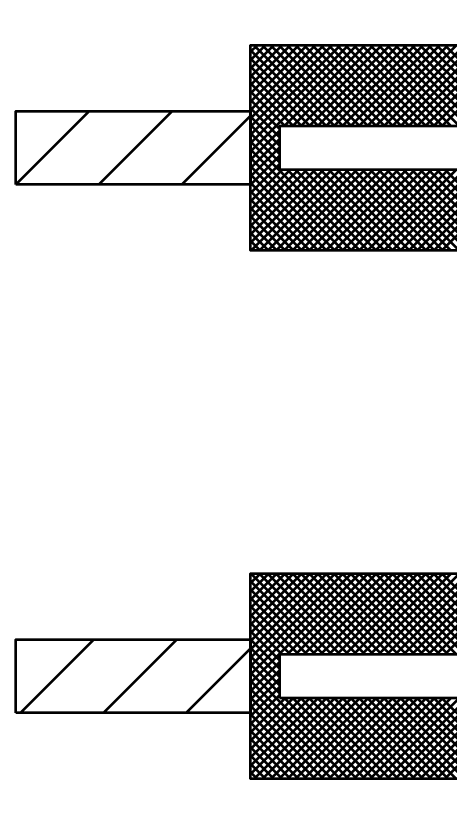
# Model space of a CAD drawing. Extents: x -32 to 824, y -6 to 538.
# Drawn here: x 350.04 to 358.9, y 417.4 to 433.6 of the extents above; entities that cross this region are included whole.
import ezdxf

# ---------------------------------------------------------------- set-up
doc = ezdxf.new("R2010")
doc.units = 0
doc.header["$LTSCALE"] = 1.1
doc.layers.add('1', color=7, linetype='Continuous', lineweight=53)

msp = doc.modelspace()

# ---------------------------------------------------------------- linework, layer by layer
at = {"layer": '1'}
for p, q in [((354.836, 432.857), (354.976, 432.996)), ((354.836, 432.687), (355.145, 432.996)), ((354.836, 432.517), (355.315, 432.996)), ((354.836, 432.348), (355.485, 432.996)), ((354.836, 432.178), (355.655, 432.996)), ((354.836, 432.008), (355.824, 432.996)), ((354.836, 431.839), (355.994, 432.996)), ((354.836, 431.669), (356.164, 432.996)), ((354.836, 431.499), (356.333, 432.996)), ((354.836, 431.329), (356.503, 432.996)), ((354.836, 431.16), (356.673, 432.996)), ((354.836, 430.99), (356.842, 432.996)), ((354.836, 430.82), (357.012, 432.996)), ((356.386, 431.346), (354.836, 432.896)), ((356.556, 431.346), (354.906, 432.996)), ((356.726, 431.346), (355.076, 432.996)), ((356.895, 431.346), (355.245, 432.996)), ((357.065, 431.346), (355.415, 432.996)), ((355.532, 431.346), (357.182, 432.996)), ((357.235, 431.346), (355.585, 432.996)), ((355.702, 431.346), (357.352, 432.996)), ((357.405, 431.346), (355.755, 432.996)), ((355.871, 431.346), (357.521, 432.996)), ((357.574, 431.346), (355.924, 432.996)), ((356.041, 431.346), (357.691, 432.996)), ((357.744, 431.346), (356.094, 432.996)), ((356.211, 431.346), (357.861, 432.996)), ((357.914, 431.346), (356.264, 432.996)), ((356.38, 431.346), (358.03, 432.996)), ((358.083, 431.346), (356.433, 432.996)), ((356.55, 431.346), (358.2, 432.996)), ((358.253, 431.346), (356.603, 432.996)), ((356.72, 431.346), (358.37, 432.996)), ((358.423, 431.346), (356.773, 432.996)), ((356.889, 431.346), (358.54, 432.996)), ((358.592, 431.346), (356.942, 432.996)), ((357.059, 431.346), (358.709, 432.996)), ((358.762, 431.346), (357.112, 432.996)), ((357.229, 431.346), (358.879, 432.996)), ((358.932, 431.346), (357.282, 432.996)), ((357.399, 431.346), (359.049, 432.996)), ((359.102, 431.346), (357.452, 432.996)), ((357.568, 431.346), (359.218, 432.996)), ((359.271, 431.346), (357.621, 432.996)), ((357.738, 431.346), (359.388, 432.996)), ((359.441, 431.346), (357.791, 432.996)), ((357.908, 431.346), (359.558, 432.996)), ((359.611, 431.346), (357.961, 432.996)), ((358.077, 431.346), (359.727, 432.996)), ((359.78, 431.346), (358.13, 432.996)), ((358.247, 431.346), (359.897, 432.996)), ((359.95, 431.346), (358.3, 432.996)), ((358.417, 431.346), (360.067, 432.996)), ((360.12, 431.346), (358.47, 432.996)), ((358.587, 431.346), (360.237, 432.996)), ((360.29, 431.346), (358.639, 432.996)), ((358.756, 431.346), (360.406, 432.996)), ((360.459, 431.346), (358.809, 432.996)), ((356.217, 431.346), (354.836, 432.726)), ((356.047, 431.346), (354.836, 432.557)), ((355.877, 431.346), (354.836, 432.387)), ((355.707, 431.346), (354.836, 432.217)), ((355.538, 431.346), (354.836, 432.047)), ((355.436, 431.278), (354.836, 431.878)), ((350.036, 430.148), (351.535, 431.646)), ((351.732, 430.146), (353.232, 431.646)), ((355.436, 431.108), (354.836, 431.708)), ((353.429, 430.146), (354.836, 431.554)), ((355.436, 430.938), (354.836, 431.538)), ((355.436, 430.769), (354.836, 431.369)), ((354.836, 430.651), (355.436, 431.251)), ((355.436, 430.599), (354.836, 431.199)), ((354.836, 430.481), (355.436, 431.081)), ((357.07, 428.796), (354.836, 431.029)), ((354.836, 430.311), (355.436, 430.911)), ((356.9, 428.796), (354.836, 430.86)), ((354.836, 430.142), (355.436, 430.742)), ((356.73, 428.796), (354.836, 430.69)), ((354.836, 429.972), (355.436, 430.572)), ((356.56, 428.796), (354.836, 430.52)), ((354.836, 429.802), (355.48, 430.446)), ((354.836, 429.632), (355.65, 430.446)), ((354.836, 429.463), (355.82, 430.446)), ((354.836, 429.293), (355.99, 430.446)), ((354.836, 429.123), (356.159, 430.446)), ((354.836, 428.954), (356.329, 430.446)), ((354.849, 428.796), (356.499, 430.446)), ((355.018, 428.796), (356.668, 430.446)), ((355.188, 428.796), (356.838, 430.446)), ((355.358, 428.796), (357.008, 430.446)), ((355.527, 428.796), (357.177, 430.446)), ((357.239, 428.796), (355.589, 430.446)), ((355.697, 428.796), (357.347, 430.446)), ((357.409, 428.796), (355.759, 430.446)), ((355.867, 428.796), (357.517, 430.446)), ((357.579, 428.796), (355.929, 430.446)), ((356.036, 428.796), (357.687, 430.446)), ((357.748, 428.796), (356.098, 430.446)), ((356.206, 428.796), (357.856, 430.446)), ((357.918, 428.796), (356.268, 430.446)), ((356.376, 428.796), (358.026, 430.446)), ((358.088, 428.796), (356.438, 430.446)), ((356.546, 428.796), (358.196, 430.446)), ((358.257, 428.796), (356.607, 430.446)), ((356.715, 428.796), (358.365, 430.446)), ((358.427, 428.796), (356.777, 430.446)), ((356.885, 428.796), (358.535, 430.446)), ((358.597, 428.796), (356.947, 430.446)), ((357.055, 428.796), (358.705, 430.446)), ((358.767, 428.796), (357.117, 430.446)), ((357.225, 428.796), (358.875, 430.446)), ((358.936, 428.796), (357.286, 430.446)), ((357.394, 428.796), (359.044, 430.446)), ((359.106, 428.796), (357.456, 430.446)), ((357.564, 428.796), (359.214, 430.446)), ((359.276, 428.796), (357.626, 430.446)), ((357.734, 428.796), (359.384, 430.446)), ((359.445, 428.796), (357.795, 430.446)), ((357.903, 428.796), (359.553, 430.446)), ((359.615, 428.796), (357.965, 430.446)), ((358.073, 428.796), (359.723, 430.446)), ((359.785, 428.796), (358.135, 430.446)), ((358.243, 428.796), (359.893, 430.446)), ((359.954, 428.796), (358.305, 430.446)), ((358.412, 428.796), (360.062, 430.446)), ((360.124, 428.796), (358.474, 430.446)), ((358.582, 428.796), (360.232, 430.446)), ((360.294, 428.796), (358.644, 430.446)), ((358.752, 428.796), (360.402, 430.446)), ((360.464, 428.796), (358.814, 430.446)), ((356.391, 428.796), (354.836, 430.35)), ((356.221, 428.796), (354.836, 430.181)), ((356.051, 428.796), (354.836, 430.011)), ((355.882, 428.796), (354.836, 429.841)), ((355.712, 428.796), (354.836, 429.672)), ((355.542, 428.796), (354.836, 429.502)), ((355.372, 428.796), (354.836, 429.332)), ((355.203, 428.796), (354.836, 429.162)), ((355.033, 428.796), (354.836, 428.993)), ((354.863, 428.796), (354.836, 428.823)), ((354.836, 422.165), (354.867, 422.196)), ((354.836, 421.996), (355.037, 422.196)), ((354.836, 421.826), (355.207, 422.196)), ((354.836, 421.656), (355.376, 422.196)), ((354.836, 421.487), (355.546, 422.196)), ((354.836, 421.317), (355.716, 422.196)), ((354.836, 421.147), (355.885, 422.196)), ((354.836, 420.977), (356.055, 422.196)), ((354.836, 420.808), (356.225, 422.196)), ((354.836, 420.638), (356.394, 422.196)), ((354.836, 420.468), (356.564, 422.196)), ((354.836, 420.299), (356.734, 422.196)), ((354.836, 420.129), (356.904, 422.196)), ((354.836, 419.959), (357.073, 422.196)), ((356.495, 420.546), (354.845, 422.196)), ((356.665, 420.546), (355.014, 422.196)), ((356.834, 420.546), (355.184, 422.196)), ((357.004, 420.546), (355.354, 422.196)), ((357.174, 420.546), (355.524, 422.196)), ((355.593, 420.546), (357.243, 422.196)), ((357.343, 420.546), (355.693, 422.196)), ((355.763, 420.546), (357.413, 422.196)), ((357.513, 420.546), (355.863, 422.196)), ((355.932, 420.546), (357.582, 422.196)), ((357.683, 420.546), (356.033, 422.196)), ((356.102, 420.546), (357.752, 422.196)), ((357.853, 420.546), (356.203, 422.196)), ((356.272, 420.546), (357.922, 422.196)), ((358.022, 420.546), (356.372, 422.196)), ((356.442, 420.546), (358.091, 422.196)), ((358.192, 420.546), (356.542, 422.196)), ((356.611, 420.546), (358.261, 422.196)), ((358.362, 420.546), (356.712, 422.196)), ((356.781, 420.546), (358.431, 422.196)), ((358.531, 420.546), (356.881, 422.196)), ((356.951, 420.546), (358.601, 422.196)), ((358.701, 420.546), (357.051, 422.196)), ((357.12, 420.546), (358.77, 422.196)), ((358.871, 420.546), (357.221, 422.196)), ((357.29, 420.546), (358.94, 422.196)), ((359.04, 420.546), (357.39, 422.196)), ((357.46, 420.546), (359.11, 422.196)), ((359.21, 420.546), (357.56, 422.196)), ((357.63, 420.546), (359.28, 422.196)), ((359.38, 420.546), (357.73, 422.196)), ((357.799, 420.546), (359.449, 422.196)), ((359.55, 420.546), (357.899, 422.196)), ((357.969, 420.546), (359.619, 422.196)), ((359.719, 420.546), (358.069, 422.196)), ((358.139, 420.546), (359.789, 422.196)), ((359.889, 420.546), (358.239, 422.196)), ((358.308, 420.546), (359.958, 422.196)), ((360.059, 420.546), (358.409, 422.196)), ((358.478, 420.546), (360.128, 422.196)), ((360.228, 420.546), (358.578, 422.196)), ((358.648, 420.546), (360.298, 422.196)), ((360.398, 420.546), (358.748, 422.196)), ((358.817, 420.546), (360.467, 422.196)), ((356.325, 420.546), (354.836, 422.035)), ((356.155, 420.546), (354.836, 421.865)), ((355.986, 420.546), (354.836, 421.695)), ((355.816, 420.546), (354.836, 421.526)), ((355.646, 420.546), (354.836, 421.356)), ((355.477, 420.546), (354.836, 421.186)), ((355.436, 420.417), (354.836, 421.017)), ((350.129, 419.346), (351.629, 420.846)), ((351.826, 419.346), (353.326, 420.846)), ((355.436, 420.247), (354.836, 420.847)), ((353.523, 419.346), (354.836, 420.66)), ((355.436, 420.077), (354.836, 420.677)), ((355.436, 419.907), (354.836, 420.507)), ((354.836, 419.79), (355.436, 420.389)), ((355.436, 419.738), (354.836, 420.338)), ((354.836, 419.62), (355.436, 420.22)), ((357.008, 417.996), (354.836, 420.168)), ((354.836, 419.45), (355.436, 420.05)), ((356.839, 417.996), (354.836, 419.998)), ((354.836, 419.28), (355.436, 419.88)), ((356.669, 417.996), (354.836, 419.829)), ((354.836, 419.111), (355.436, 419.711)), ((356.499, 417.996), (354.836, 419.659)), ((354.836, 418.941), (355.542, 419.646)), ((354.836, 418.771), (355.711, 419.646)), ((354.836, 418.602), (355.881, 419.646)), ((354.836, 418.432), (356.051, 419.646)), ((354.836, 418.262), (356.22, 419.646)), ((354.836, 418.092), (356.39, 419.646)), ((354.91, 417.996), (356.56, 419.646)), ((355.079, 417.996), (356.73, 419.646)), ((355.249, 417.996), (356.899, 419.646)), ((355.419, 417.996), (357.069, 419.646)), ((357.178, 417.996), (355.528, 419.646)), ((355.589, 417.996), (357.239, 419.646)), ((357.348, 417.996), (355.698, 419.646)), ((355.758, 417.996), (357.408, 419.646)), ((357.518, 417.996), (355.868, 419.646)), ((355.928, 417.996), (357.578, 419.646)), ((357.687, 417.996), (356.037, 419.646)), ((356.098, 417.996), (357.748, 419.646)), ((357.857, 417.996), (356.207, 419.646)), ((356.267, 417.996), (357.917, 419.646)), ((358.027, 417.996), (356.377, 419.646)), ((356.437, 417.996), (358.087, 419.646)), ((358.196, 417.996), (356.546, 419.646)), ((356.607, 417.996), (358.257, 419.646)), ((358.366, 417.996), (356.716, 419.646)), ((356.776, 417.996), (358.427, 419.646)), ((358.536, 417.996), (356.886, 419.646)), ((356.946, 417.996), (358.596, 419.646)), ((358.705, 417.996), (357.055, 419.646)), ((357.116, 417.996), (358.766, 419.646)), ((358.875, 417.996), (357.225, 419.646)), ((357.286, 417.996), (358.936, 419.646)), ((359.045, 417.996), (357.395, 419.646)), ((357.455, 417.996), (359.105, 419.646)), ((359.215, 417.996), (357.565, 419.646)), ((357.625, 417.996), (359.275, 419.646)), ((359.384, 417.996), (357.734, 419.646)), ((357.795, 417.996), (359.445, 419.646)), ((359.554, 417.996), (357.904, 419.646)), ((357.965, 417.996), (359.615, 419.646)), ((359.724, 417.996), (358.074, 419.646)), ((358.134, 417.996), (359.784, 419.646)), ((359.893, 417.996), (358.243, 419.646)), ((358.304, 417.996), (359.954, 419.646)), ((360.063, 417.996), (358.413, 419.646)), ((358.474, 417.996), (360.124, 419.646)), ((360.233, 417.996), (358.583, 419.646)), ((358.643, 417.996), (360.293, 419.646)), ((360.403, 417.996), (358.752, 419.646)), ((358.813, 417.996), (360.463, 419.646)), ((356.329, 417.996), (354.836, 419.489)), ((356.16, 417.996), (354.836, 419.32)), ((355.99, 417.996), (354.836, 419.15)), ((355.82, 417.996), (354.836, 418.98)), ((355.651, 417.996), (354.836, 418.81)), ((355.481, 417.996), (354.836, 418.641)), ((355.311, 417.996), (354.836, 418.471)), ((355.142, 417.996), (354.836, 418.301)), ((354.972, 417.996), (354.836, 418.132))]:
    msp.add_line(p, q, dxfattribs=at)
for points in [[(354.836, 430.146), (354.836, 431.646), (354.836, 432.996), (367.736, 432.996), (378.236, 432.996), (378.236, 433.596), (379.736, 433.596), (379.736, 417.396), (378.236, 417.396), (378.236, 417.996), (367.736, 417.996), (354.836, 417.996), (354.836, 419.346), (354.836, 420.846), (354.836, 422.196), (367.736, 422.196), (377.636, 422.196), (377.636, 428.796), (367.736, 428.796), (354.836, 428.796)], [(350.036, 430.146), (350.036, 431.646), (354.836, 431.646), (354.836, 430.146)], [(355.436, 430.446), (355.436, 431.346), (377.636, 431.346), (377.636, 430.446)], [(350.036, 419.346), (350.036, 420.846), (354.836, 420.846), (354.836, 419.346)], [(355.436, 419.646), (355.436, 420.546), (377.636, 420.546), (377.636, 419.646)]]:
    msp.add_lwpolyline(points, close=True, dxfattribs=at)

doc.saveas('drawing.dxf')
